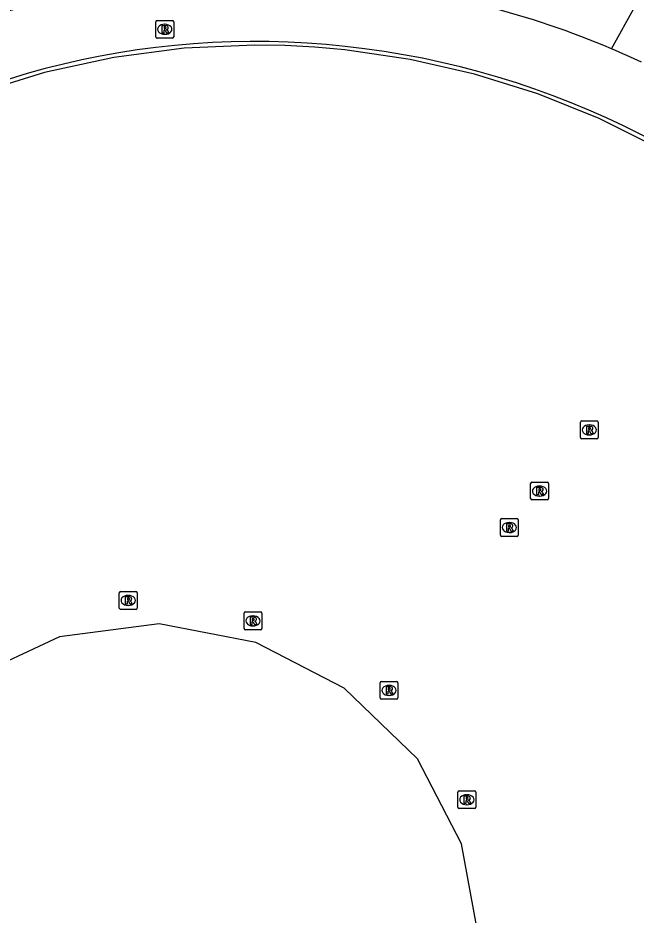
# Model space of a CAD drawing. Extents: x 155018 to 156648, y 383980 to 385733.
# Drawn here: x 155947.4 to 155982, y 384615 to 384665.2 of the extents above; entities that cross this region are included whole.
import ezdxf

# ---------------------------------------------------------------- set-up
doc = ezdxf.new("R2010")
doc.units = 0
for name, color, linetype in [('IMGEO_Lijnafwatering', 7, 'Continuous'), ('IMGEO_Pand', 7, 'Continuous'), ('IMGEO_Rijbaan_lokaal_gesloten', 7, 'Continuous'), ('IMGEO_Rioolput', 7, 'Continuous'), ('IMGEO_Voetpad_open', 7, 'Continuous')]:
    doc.layers.add(name, color=color, linetype=linetype)

msp = doc.modelspace()

# ---------------------------------------------------------------- linework, layer by layer
at = {"layer": 'IMGEO_Lijnafwatering'}
for points in [[(155960.644, 384663.658), (155956.679, 384663.485), (155952.743, 384662.973), (155948.866, 384662.125), (155945.076, 384660.947), (155941.401, 384659.448)], [(155979.917, 384659.553), (155976.481, 384660.928), (155972.947, 384662.029), (155969.338, 384662.85), (155965.675, 384663.385), (155964.002, 384663.537), (155962.324, 384663.628), (155960.644, 384663.658)], [(155995.838, 384647.943), (155993.068, 384650.786), (155990.069, 384653.385), (155986.863, 384655.724), (155983.471, 384657.785), (155979.917, 384659.553)]]:
    msp.add_lwpolyline(points, dxfattribs=at)
at = {"layer": 'IMGEO_Pand'}
msp.add_lwpolyline([(155973.215, 384613.511), (155972.217, 384618.987), (155969.744, 384623.74), (155965.641, 384627.693), (155960.697, 384630.244), (155955.291, 384631.292), (155949.704, 384630.566), (155944.734, 384628.249), (155784.56, 384517.463), (155780.361, 384514.559)], dxfattribs=at)
at = {"layer": 'IMGEO_Rijbaan_lokaal_gesloten'}
for centre, radius, start, end in [((155960.375, 384619.829), 47.693, 82.9622, 121.0728), ((155960.897, 384616.758), 50.684, 67.1047, 83.9743), ((155960.663, 384617.484), 46.374, 83.7687, 125.6121), ((155960.688, 384616.465), 47.384, 41.8447, 83.9318), ((155962.351, 384619.99), 47.141, 64.9727, 67.2038)]:
    msp.add_arc(centre, radius, start, end, dxfattribs=at)
at = {"layer": 'IMGEO_Rioolput'}
for p, q in [((155955.097, 384664.115), (155955.097, 384664.967)), ((155955.172, 384665.041), (155956.024, 384665.041)), ((155955.585, 384664.821), (155955.61, 384664.821)), ((155956.098, 384664.967), (155956.098, 384664.115)), ((155955.608, 384664.261), (155955.583, 384664.261)), ((155956.024, 384664.041), (155955.172, 384664.041)), ((155978.866, 384641.709), (155978.866, 384642.561)), ((155978.941, 384642.635), (155979.793, 384642.635)), ((155979.354, 384642.415), (155979.379, 384642.415)), ((155979.867, 384642.561), (155979.867, 384641.709)), ((155979.377, 384641.855), (155979.352, 384641.855)), ((155979.793, 384641.635), (155978.941, 384641.635)), ((155976.155, 384639.217), (155977.007, 384639.217)), ((155976.08, 384638.291), (155976.08, 384639.143)), ((155976.568, 384638.997), (155976.593, 384638.997)), ((155977.081, 384639.143), (155977.081, 384638.291)), ((155977.007, 384638.217), (155976.155, 384638.217)), ((155976.591, 384638.437), (155976.566, 384638.437)), ((155974.464, 384637.177), (155975.316, 384637.177)), ((155974.389, 384636.251), (155974.389, 384637.103)), ((155974.877, 384636.957), (155974.902, 384636.957)), ((155975.39, 384637.103), (155975.39, 384636.251)), ((155975.316, 384636.177), (155974.464, 384636.177)), ((155974.9, 384636.397), (155974.875, 384636.397)), ((155953.051, 384632.174), (155953.051, 384633.026)), ((155953.126, 384633.1), (155953.978, 384633.1)), ((155953.539, 384632.88), (155953.564, 384632.88)), ((155954.052, 384633.026), (155954.052, 384632.174)), ((155953.562, 384632.32), (155953.537, 384632.32)), ((155953.978, 384632.1), (155953.126, 384632.1)), ((155960.034, 384631.03), (155960.034, 384631.882)), ((155960.109, 384631.956), (155960.961, 384631.956)), ((155960.522, 384631.736), (155960.547, 384631.736)), ((155961.035, 384631.882), (155961.035, 384631.03)), ((155960.545, 384631.176), (155960.52, 384631.176)), ((155960.961, 384630.956), (155960.109, 384630.956)), ((155967.652, 384627.142), (155967.652, 384627.994)), ((155967.727, 384628.068), (155968.579, 384628.068)), ((155968.14, 384627.848), (155968.165, 384627.848)), ((155968.653, 384627.994), (155968.653, 384627.142)), ((155968.163, 384627.288), (155968.138, 384627.288)), ((155968.579, 384627.068), (155967.727, 384627.068)), ((155972.009, 384621.028), (155972.009, 384621.88)), ((155972.084, 384621.954), (155972.936, 384621.954)), ((155972.497, 384621.734), (155972.522, 384621.734)), ((155973.01, 384621.88), (155973.01, 384621.028)), ((155972.52, 384621.174), (155972.495, 384621.174)), ((155972.936, 384620.954), (155972.084, 384620.954))]:
    msp.add_line(p, q, dxfattribs=at)
for points in [[(155955.097, 384664.115), (155955.097, 384664.967)], [(155955.172, 384665.041), (155956.024, 384665.041)], [(155956.098, 384664.967), (155956.098, 384664.115)], [(155955.686, 384664.739), (155955.434, 384664.741), (155955.434, 384664.341)], [(155955.434, 384664.341), (155955.558, 384664.341), (155955.558, 384664.503), (155955.569, 384664.503)], [(155955.612, 384664.66), (155955.558, 384664.66), (155955.558, 384664.579)], [(155955.558, 384664.579), (155955.61, 384664.579)], [(155955.616, 384664.474), (155955.687, 384664.341), (155955.827, 384664.341), (155955.762, 384664.467)], [(155956.024, 384664.041), (155955.172, 384664.041)], [(155978.866, 384641.709), (155978.866, 384642.561)], [(155978.941, 384642.635), (155979.793, 384642.635)], [(155979.455, 384642.333), (155979.203, 384642.335), (155979.203, 384641.935)], [(155979.381, 384642.254), (155979.327, 384642.254), (155979.327, 384642.173)], [(155979.867, 384642.561), (155979.867, 384641.709)], [(155979.203, 384641.935), (155979.327, 384641.935), (155979.327, 384642.097), (155979.338, 384642.097)], [(155979.327, 384642.173), (155979.379, 384642.173)], [(155979.385, 384642.068), (155979.456, 384641.935), (155979.596, 384641.935), (155979.531, 384642.061)], [(155979.793, 384641.635), (155978.941, 384641.635)], [(155976.155, 384639.217), (155977.007, 384639.217)], [(155976.08, 384638.291), (155976.08, 384639.143)], [(155976.669, 384638.915), (155976.417, 384638.917), (155976.417, 384638.517)], [(155976.417, 384638.517), (155976.541, 384638.517), (155976.541, 384638.679), (155976.552, 384638.679)], [(155976.595, 384638.836), (155976.541, 384638.836), (155976.541, 384638.755)], [(155976.541, 384638.755), (155976.593, 384638.755)], [(155977.081, 384639.143), (155977.081, 384638.291)], [(155977.007, 384638.217), (155976.155, 384638.217)], [(155976.599, 384638.65), (155976.67, 384638.517), (155976.81, 384638.517), (155976.745, 384638.643)], [(155974.464, 384637.177), (155975.316, 384637.177)], [(155974.389, 384636.251), (155974.389, 384637.103)], [(155974.978, 384636.875), (155974.726, 384636.877), (155974.726, 384636.477)], [(155974.904, 384636.796), (155974.85, 384636.796), (155974.85, 384636.715)], [(155974.85, 384636.715), (155974.902, 384636.715)], [(155975.39, 384637.103), (155975.39, 384636.251)], [(155975.316, 384636.177), (155974.464, 384636.177)], [(155974.726, 384636.477), (155974.85, 384636.477), (155974.85, 384636.639), (155974.861, 384636.639)], [(155974.908, 384636.61), (155974.979, 384636.477), (155975.119, 384636.477), (155975.054, 384636.603)], [(155953.051, 384632.174), (155953.051, 384633.026)], [(155953.126, 384633.1), (155953.978, 384633.1)], [(155953.64, 384632.798), (155953.388, 384632.8), (155953.388, 384632.4)], [(155953.566, 384632.719), (155953.512, 384632.719), (155953.512, 384632.638)], [(155954.052, 384633.026), (155954.052, 384632.174)], [(155953.388, 384632.4), (155953.512, 384632.4), (155953.512, 384632.562), (155953.523, 384632.562)], [(155953.512, 384632.638), (155953.564, 384632.638)], [(155953.57, 384632.533), (155953.641, 384632.4), (155953.781, 384632.4), (155953.716, 384632.526)], [(155953.978, 384632.1), (155953.126, 384632.1)], [(155960.034, 384631.03), (155960.034, 384631.882)], [(155960.109, 384631.956), (155960.961, 384631.956)], [(155960.623, 384631.654), (155960.371, 384631.656), (155960.371, 384631.256)], [(155961.035, 384631.882), (155961.035, 384631.03)], [(155960.371, 384631.256), (155960.495, 384631.256), (155960.495, 384631.418), (155960.506, 384631.418)], [(155960.549, 384631.575), (155960.495, 384631.575), (155960.495, 384631.494)], [(155960.495, 384631.494), (155960.547, 384631.494)], [(155960.553, 384631.389), (155960.624, 384631.256), (155960.764, 384631.256), (155960.699, 384631.382)], [(155960.961, 384630.956), (155960.109, 384630.956)], [(155967.652, 384627.142), (155967.652, 384627.994)], [(155967.727, 384628.068), (155968.579, 384628.068)], [(155968.241, 384627.766), (155967.989, 384627.768), (155967.989, 384627.368)], [(155968.167, 384627.687), (155968.113, 384627.687), (155968.113, 384627.606)], [(155968.653, 384627.994), (155968.653, 384627.142)], [(155967.989, 384627.368), (155968.113, 384627.368), (155968.113, 384627.53), (155968.124, 384627.53)], [(155968.113, 384627.606), (155968.165, 384627.606)], [(155968.171, 384627.501), (155968.242, 384627.368), (155968.382, 384627.368), (155968.317, 384627.494)], [(155968.579, 384627.068), (155967.727, 384627.068)], [(155972.009, 384621.028), (155972.009, 384621.88)], [(155972.084, 384621.954), (155972.936, 384621.954)], [(155972.598, 384621.652), (155972.346, 384621.654), (155972.346, 384621.254)], [(155973.01, 384621.88), (155973.01, 384621.028)], [(155972.346, 384621.254), (155972.47, 384621.254), (155972.47, 384621.416), (155972.481, 384621.416)], [(155972.524, 384621.573), (155972.47, 384621.573), (155972.47, 384621.492)], [(155972.47, 384621.492), (155972.522, 384621.492)], [(155972.528, 384621.387), (155972.599, 384621.254), (155972.739, 384621.254), (155972.674, 384621.38)], [(155972.936, 384620.954), (155972.084, 384620.954)]]:
    msp.add_lwpolyline(points, dxfattribs=at)
for centre, radius, start, end in [((155955.174, 384664.965), 0.0765, 91.552, 178.448), ((155955.174, 384664.965), 0.0765, 91.552, 178.448), ((155956.022, 384664.965), 0.0765, 1.552, 88.448), ((155956.022, 384664.965), 0.0765, 1.552, 88.448), ((155955.568, 384664.45), 0.0533, 26.0293, 88.6989), ((155955.594, 384664.768), 0.19, 274.7715, 282.9687), ((155955.618, 384664.564), 0.0964, 77.0061, 93.1865), ((155955.632, 384664.621), 0.0378, 276.6634, 79.6772), ((155955.685, 384664.629), 0.109, 350.3612, 89.416), ((155955.683, 384664.629), 0.112, 277.5842, 350.9817), ((155955.667, 384664.414), 0.108, 29.5134, 73.7905), ((155955.174, 384664.117), 0.0765, 181.552, 268.448), ((155955.174, 384664.117), 0.0765, 181.552, 268.448), ((155956.022, 384664.117), 0.0765, 271.552, 358.448), ((155956.022, 384664.117), 0.0765, 271.552, 358.448), ((155978.943, 384642.559), 0.0765, 91.552, 178.448), ((155978.943, 384642.559), 0.0765, 91.552, 178.448), ((155979.363, 384642.362), 0.19, 274.7715, 282.9687), ((155979.387, 384642.158), 0.0964, 77.0061, 93.1865), ((155979.401, 384642.215), 0.0378, 276.6634, 79.6772), ((155979.454, 384642.223), 0.109, 350.3612, 89.416), ((155979.452, 384642.223), 0.112, 277.5842, 350.9817), ((155979.791, 384642.559), 0.0765, 1.552, 88.448), ((155979.791, 384642.559), 0.0765, 1.552, 88.448), ((155978.943, 384641.711), 0.0765, 181.552, 268.448), ((155978.943, 384641.711), 0.0765, 181.552, 268.448), ((155979.337, 384642.044), 0.0533, 26.0293, 88.6989), ((155979.436, 384642.008), 0.108, 29.5134, 73.7905), ((155979.791, 384641.711), 0.0765, 271.552, 358.448), ((155979.791, 384641.711), 0.0765, 271.552, 358.448), ((155976.157, 384639.141), 0.0765, 91.552, 178.448), ((155976.157, 384639.141), 0.0765, 91.552, 178.448), ((155977.005, 384639.141), 0.0765, 1.552, 88.448), ((155977.005, 384639.141), 0.0765, 1.552, 88.448), ((155976.551, 384638.626), 0.0533, 26.0293, 88.6989), ((155976.577, 384638.944), 0.19, 274.7715, 282.9687), ((155976.601, 384638.74), 0.0964, 77.0061, 93.1865), ((155976.615, 384638.797), 0.0378, 276.6634, 79.6772), ((155976.668, 384638.805), 0.109, 350.3612, 89.416), ((155976.666, 384638.805), 0.112, 277.5842, 350.9817), ((155976.65, 384638.59), 0.108, 29.5134, 73.7905), ((155976.157, 384638.293), 0.0765, 181.552, 268.448), ((155976.157, 384638.293), 0.0765, 181.552, 268.448), ((155977.005, 384638.293), 0.0765, 271.552, 358.448), ((155977.005, 384638.293), 0.0765, 271.552, 358.448), ((155974.466, 384637.101), 0.0765, 91.552, 178.448), ((155974.466, 384637.101), 0.0765, 91.552, 178.448), ((155975.314, 384637.101), 0.0765, 1.552, 88.448), ((155975.314, 384637.101), 0.0765, 1.552, 88.448), ((155974.886, 384636.904), 0.19, 274.7715, 282.9687), ((155974.91, 384636.7), 0.0964, 77.0061, 93.1865), ((155974.924, 384636.757), 0.0378, 276.6634, 79.6772), ((155974.977, 384636.765), 0.109, 350.3612, 89.416), ((155974.975, 384636.765), 0.112, 277.5842, 350.9817), ((155974.466, 384636.253), 0.0765, 181.552, 268.448), ((155974.466, 384636.253), 0.0765, 181.552, 268.448), ((155974.86, 384636.586), 0.0533, 26.0293, 88.6989), ((155974.959, 384636.55), 0.108, 29.5134, 73.7905), ((155975.314, 384636.253), 0.0765, 271.552, 358.448), ((155975.314, 384636.253), 0.0765, 271.552, 358.448), ((155953.128, 384633.024), 0.0765, 91.552, 178.448), ((155953.128, 384633.024), 0.0765, 91.552, 178.448), ((155953.548, 384632.827), 0.19, 274.7715, 282.9687), ((155953.572, 384632.623), 0.0964, 77.0061, 93.1865), ((155953.586, 384632.68), 0.0378, 276.6634, 79.6772), ((155953.639, 384632.688), 0.109, 350.3612, 89.416), ((155953.637, 384632.688), 0.112, 277.5842, 350.9817), ((155953.976, 384633.024), 0.0765, 1.552, 88.448), ((155953.976, 384633.024), 0.0765, 1.552, 88.448), ((155953.128, 384632.176), 0.0765, 181.552, 268.448), ((155953.128, 384632.176), 0.0765, 181.552, 268.448), ((155953.522, 384632.509), 0.0533, 26.0293, 88.6989), ((155953.621, 384632.473), 0.108, 29.5134, 73.7905), ((155953.976, 384632.176), 0.0765, 271.552, 358.448), ((155953.976, 384632.176), 0.0765, 271.552, 358.448), ((155960.111, 384631.88), 0.0765, 91.552, 178.448), ((155960.111, 384631.88), 0.0765, 91.552, 178.448), ((155960.622, 384631.544), 0.109, 350.3612, 89.416), ((155960.959, 384631.88), 0.0765, 1.552, 88.448), ((155960.959, 384631.88), 0.0765, 1.552, 88.448), ((155960.505, 384631.365), 0.0533, 26.0293, 88.6989), ((155960.531, 384631.683), 0.19, 274.7715, 282.9687), ((155960.555, 384631.479), 0.0964, 77.0061, 93.1865), ((155960.569, 384631.536), 0.0378, 276.6634, 79.6772), ((155960.62, 384631.544), 0.112, 277.5842, 350.9817), ((155960.604, 384631.329), 0.108, 29.5134, 73.7905), ((155960.111, 384631.032), 0.0765, 181.552, 268.448), ((155960.111, 384631.032), 0.0765, 181.552, 268.448), ((155960.959, 384631.032), 0.0765, 271.552, 358.448), ((155960.959, 384631.032), 0.0765, 271.552, 358.448), ((155967.729, 384627.992), 0.0765, 91.552, 178.448), ((155967.729, 384627.992), 0.0765, 91.552, 178.448), ((155968.173, 384627.591), 0.0964, 77.0061, 93.1865), ((155968.187, 384627.648), 0.0378, 276.6634, 79.6772), ((155968.24, 384627.656), 0.109, 350.3612, 89.416), ((155968.238, 384627.656), 0.112, 277.5842, 350.9817), ((155968.577, 384627.992), 0.0765, 1.552, 88.448), ((155968.577, 384627.992), 0.0765, 1.552, 88.448), ((155967.729, 384627.144), 0.0765, 181.552, 268.448), ((155967.729, 384627.144), 0.0765, 181.552, 268.448), ((155968.123, 384627.477), 0.0533, 26.0293, 88.6989), ((155968.149, 384627.795), 0.19, 274.7715, 282.9687), ((155968.222, 384627.441), 0.108, 29.5134, 73.7905), ((155968.577, 384627.144), 0.0765, 271.552, 358.448), ((155968.577, 384627.144), 0.0765, 271.552, 358.448), ((155972.086, 384621.878), 0.0765, 91.552, 178.448), ((155972.086, 384621.878), 0.0765, 91.552, 178.448), ((155972.597, 384621.542), 0.109, 350.3612, 89.416), ((155972.934, 384621.878), 0.0765, 1.552, 88.448), ((155972.934, 384621.878), 0.0765, 1.552, 88.448), ((155972.48, 384621.363), 0.0533, 26.0293, 88.6989), ((155972.506, 384621.681), 0.19, 274.7715, 282.9687), ((155972.53, 384621.477), 0.0964, 77.0061, 93.1865), ((155972.544, 384621.534), 0.0378, 276.6634, 79.6772), ((155972.595, 384621.542), 0.112, 277.5842, 350.9817), ((155972.579, 384621.327), 0.108, 29.5134, 73.7905), ((155972.086, 384621.03), 0.0765, 181.552, 268.448), ((155972.086, 384621.03), 0.0765, 181.552, 268.448), ((155972.934, 384621.03), 0.0765, 271.552, 358.448), ((155972.934, 384621.03), 0.0765, 271.552, 358.448)]:
    msp.add_arc(centre, radius, start, end, dxfattribs=at)
for centre, major_axis, ratio, start_param, end_param in [((155955.584, 384664.541), (-0.387, 0.002), 0.722429, 4.712389, 7.853982), ((155955.609, 384664.541), (-0.39, 0.002), 0.717154, 1.570796, 4.712389), ((155979.353, 384642.135), (-0.387, 0.002), 0.722429, 4.712389, 7.853982), ((155979.378, 384642.135), (-0.39, 0.002), 0.717154, 1.570796, 4.712389), ((155976.567, 384638.717), (-0.387, 0.002), 0.722429, 4.712389, 7.853982), ((155976.592, 384638.717), (-0.39, 0.002), 0.717154, 1.570796, 4.712389), ((155974.876, 384636.677), (-0.387, 0.002), 0.722429, 4.712389, 7.853982), ((155974.901, 384636.677), (-0.39, 0.002), 0.717154, 1.570796, 4.712389), ((155953.538, 384632.6), (-0.387, 0.002), 0.722429, 4.712389, 7.853982), ((155953.563, 384632.6), (-0.39, 0.002), 0.717154, 1.570796, 4.712389), ((155960.521, 384631.456), (-0.387, 0.002), 0.722429, 4.712389, 7.853982), ((155960.546, 384631.456), (-0.39, 0.002), 0.717154, 1.570796, 4.712389), ((155968.139, 384627.568), (-0.387, 0.002), 0.722429, 4.712389, 7.853982), ((155968.164, 384627.568), (-0.39, 0.002), 0.717154, 1.570796, 4.712389), ((155972.496, 384621.454), (-0.387, 0.002), 0.722429, 4.712389, 7.853982), ((155972.521, 384621.454), (-0.39, 0.002), 0.717154, 1.570796, 4.712389)]:
    msp.add_ellipse(centre, major_axis=major_axis, ratio=ratio, start_param=start_param, end_param=end_param, dxfattribs=at)
at = {"layer": 'IMGEO_Voetpad_open'}
msp.add_lwpolyline([(155980.616, 384663.449), (155981.927, 384665.835)], dxfattribs=at)

doc.saveas('drawing.dxf')
